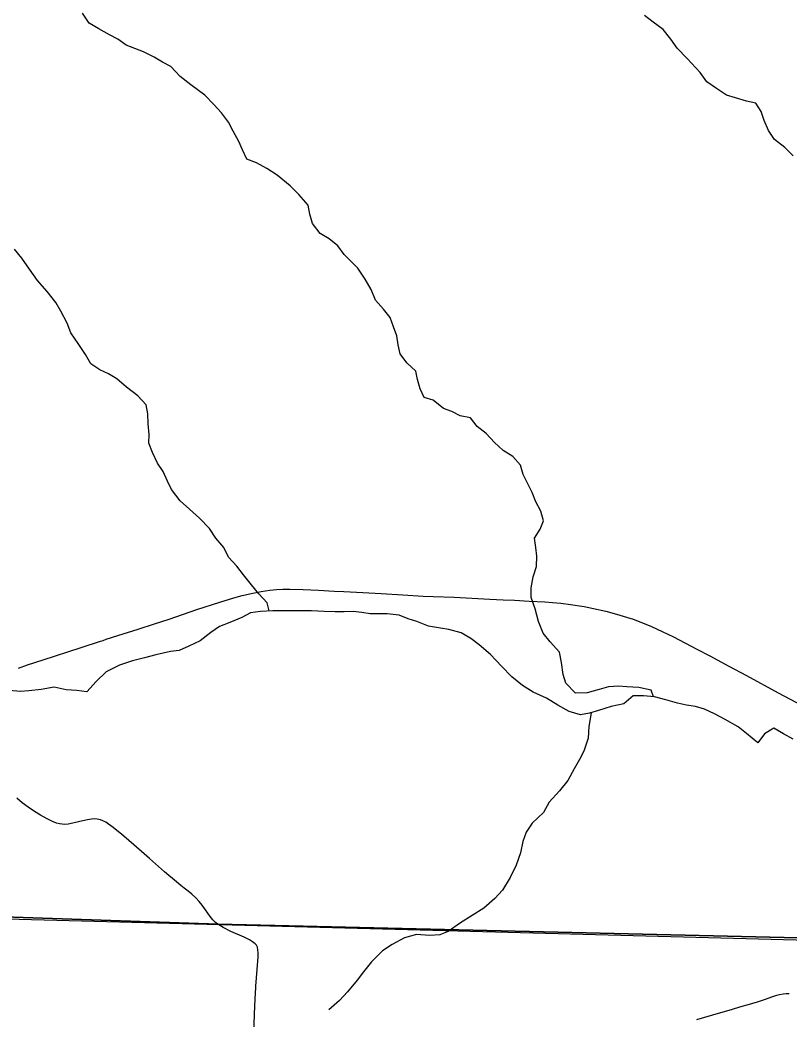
# Model space of a CAD drawing. Extents: x 0 to 34, y 0 to 22.
# Drawn here: x 26.11 to 26.994, y 16.564 to 17.712 of the extents above; entities that cross this region are included whole.
import ezdxf

# ---------------------------------------------------------------- set-up
doc = ezdxf.new("R2010")
doc.units = 0
for name, color, linetype in [('GM_X_Corporation', 7, 'Continuous'), ('GM_X_Minor_River', 7, 'Continuous'), ('GM_X_State_Route', 7, 'Continuous'), ('GM_X_Township_Road', 7, 'Continuous')]:
    doc.layers.add(name, color=color, linetype=linetype)

msp = doc.modelspace()

# ---------------------------------------------------------------- linework, layer by layer
at = {"layer": 'GM_X_Corporation'}
for points in [[(30.3167, 20.9), (25.1014, 20.9), (25.0988, 20.7425), (25.0847, 19.8351), (25.0701, 18.7696), (25.0668, 18.5474), (25.0619, 17.7438), (25.4012, 17.7333), (26.0747, 17.7146), (26.0759, 17.6934), (26.0745, 17.4524), (26.0677, 16.948), (26.0646, 16.863), (26.0683, 16.6823), (26.3378, 16.673), (27.0694, 16.6556)], [(27.0694, 16.6556), (26.3378, 16.673), (26.0683, 16.6823), (26.0646, 16.863), (26.0677, 16.948), (26.0745, 17.4524), (26.0759, 17.6934), (26.0747, 17.7146)]]:
    msp.add_lwpolyline(points, dxfattribs=at)
msp.add_lwpolyline([(26.0652, 16.6798), (27.0742, 16.6531), (27.0738, 16.6357), (27.0577, 15.6306), (26.0458, 15.6621)], close=True, dxfattribs=at)
at = {"layer": 'GM_X_Minor_River'}
for points in [[(26.7034, 17.0838), (26.7038, 17.096), (26.7029, 17.1058), (26.7013, 17.1164), (26.7077, 17.1267), (26.7117, 17.1366), (26.7086, 17.1476), (26.7029, 17.1581), (26.6986, 17.1691), (26.6932, 17.1796), (26.6882, 17.1898), (26.6851, 17.2004), (26.6763, 17.2105), (26.6653, 17.2172), (26.6554, 17.2266), (26.6459, 17.2367), (26.6352, 17.2449), (26.6279, 17.2547), (26.6158, 17.2572), (26.6063, 17.2621), (26.5968, 17.2654), (26.5847, 17.2751), (26.5744, 17.278), (26.5698, 17.2882), (26.5667, 17.2988), (26.5647, 17.3086), (26.5544, 17.318), (26.5468, 17.3285), (26.5444, 17.3387), (26.5432, 17.3489), (26.5393, 17.3595), (26.5354, 17.37), (26.5278, 17.3798), (26.5186, 17.3899), (26.5136, 17.4024), (26.5067, 17.4141), (26.4983, 17.4269), (26.4826, 17.4426), (26.4754, 17.4524), (26.4651, 17.4606), (26.4548, 17.4666), (26.446, 17.4782), (26.4429, 17.4888), (26.441, 17.499), (26.4303, 17.5114), (26.4203, 17.5215), (26.4055, 17.5335), (26.3937, 17.5413), (26.3816, 17.548), (26.3706, 17.5521), (26.3655, 17.5626), (26.3613, 17.5724), (26.3548, 17.5841), (26.3494, 17.5946), (26.3414, 17.6052), (26.3326, 17.6149), (26.3223, 17.6254), (26.3063, 17.6374), (26.2941, 17.6471), (26.2834, 17.6587), (26.2739, 17.6636), (26.2641, 17.6691), (26.2519, 17.6755), (26.2421, 17.6791), (26.2318, 17.6832), (26.2223, 17.6899), (26.2128, 17.6948), (26.2007, 17.7018), (26.1893, 17.7085), (26.1816, 17.7198)], [(26.9984, 17.556), (26.9889, 17.5654), (26.9771, 17.5747), (26.9702, 17.5849), (26.9652, 17.5966), (26.9617, 17.6068), (26.9555, 17.6165), (26.9449, 17.6187), (26.9324, 17.6227), (26.9218, 17.6257), (26.9104, 17.6331), (26.8994, 17.641), (26.8917, 17.6515), (26.8768, 17.6676), (26.8654, 17.6796), (26.8581, 17.6898), (26.849, 17.701), (26.8375, 17.7096), (26.8277, 17.7171)], [(26.3965, 17.0329), (26.3939, 17.0424), (26.3844, 17.0525), (26.3759, 17.063), (26.3668, 17.0743), (26.3591, 17.0844), (26.3496, 17.0946), (26.3442, 17.1059), (26.335, 17.1164), (26.3278, 17.1277), (26.3163, 17.1397), (26.3049, 17.1498), (26.2942, 17.1595), (26.2839, 17.1723), (26.2793, 17.1821), (26.2746, 17.193), (26.2681, 17.2028), (26.2624, 17.2149), (26.2581, 17.2258), (26.2584, 17.2357), (26.2572, 17.2478), (26.257, 17.2595), (26.2551, 17.2697), (26.2452, 17.2799), (26.2322, 17.29), (26.2212, 17.2997), (26.2117, 17.3053), (26.2018, 17.3101), (26.1915, 17.3168), (26.1854, 17.3274), (26.1766, 17.3401), (26.1682, 17.3526), (26.1643, 17.3635), (26.157, 17.3774), (26.1512, 17.3872), (26.1413, 17.4), (26.1302, 17.4128), (26.121, 17.4256), (26.1122, 17.4383), (26.1038, 17.4485)], [(26.8382, 16.9343), (26.8353, 16.9418), (26.8212, 16.9451), (26.8072, 16.9457), (26.7977, 16.9464), (26.7863, 16.9459), (26.7754, 16.9428), (26.7617, 16.9389), (26.7485, 16.9384), (26.7374, 16.9501), (26.7343, 16.9599), (26.7323, 16.9736), (26.7299, 16.9857), (26.7192, 16.9974), (26.7112, 17.0072), (26.7058, 17.0208), (26.7019, 17.0352), (26.6973, 17.0484), (26.6976, 17.0594), (26.6997, 17.072), (26.7034, 17.0838)], [(26.9987, 16.8854), (26.9876, 16.8918), (26.9762, 16.8981), (26.9656, 16.8916), (26.9581, 16.8813), (26.9448, 16.8922), (26.9353, 16.8997), (26.9204, 16.9083), (26.9082, 16.9147), (26.8968, 16.9199), (26.8862, 16.9232), (26.8759, 16.9246), (26.8657, 16.9268), (26.8524, 16.9309), (26.8391, 16.9342), (26.8266, 16.9352), (26.8145, 16.9355), (26.8039, 16.926), (26.7895, 16.9232), (26.7748, 16.9185), (26.7646, 16.9154), (26.7543, 16.9134), (26.741, 16.9175), (26.7281, 16.9246), (26.7151, 16.9328), (26.6999, 16.9395), (26.6874, 16.9474), (26.6752, 16.9572), (26.6633, 16.9696), (26.6507, 16.9828), (26.6377, 16.9941), (26.6282, 17.0012), (26.6168, 17.0076), (26.6027, 17.0116), (26.5933, 17.0131), (26.5796, 17.0156), (26.5659, 17.0208), (26.556, 17.0238), (26.5458, 17.0282), (26.5321, 17.0296), (26.5124, 17.0295), (26.5029, 17.0313), (26.4927, 17.0324), (26.4824, 17.0319), (26.4722, 17.0318), (26.4597, 17.0321), (26.4449, 17.0331), (26.4221, 17.0329), (26.4111, 17.0332), (26.4005, 17.0331), (26.3865, 17.0323), (26.3748, 17.0307), (26.365, 17.0253), (26.351, 17.0198), (26.3392, 17.0152), (26.3291, 17.0083), (26.317, 16.9987), (26.3038, 16.9925), (26.2928, 16.9875), (26.283, 16.9863), (26.2659, 16.9824), (26.2531, 16.9792), (26.2394, 16.9757), (26.2243, 16.9706), (26.2088, 16.9629), (26.1975, 16.9518), (26.1866, 16.94), (26.1752, 16.9414), (26.1631, 16.9421), (26.1491, 16.9454), (26.1343, 16.9426), (26.1199, 16.941), (26.1104, 16.9405), (26.0975, 16.9415)], [(26.7663, 16.9159), (26.7639, 16.9002), (26.7629, 16.8869), (26.758, 16.8717), (26.7528, 16.8622), (26.7468, 16.8515), (26.7397, 16.8382), (26.7299, 16.8263), (26.7183, 16.8133), (26.7115, 16.8015), (26.6984, 16.7889), (26.6916, 16.7786), (26.6879, 16.7679), (26.6853, 16.755), (26.6801, 16.7409), (26.6734, 16.7265), (26.6644, 16.712), (26.6558, 16.7024), (26.6429, 16.6913), (26.6297, 16.6828), (26.6162, 16.6744), (26.6022, 16.6644), (26.5924, 16.6609), (26.5806, 16.6601), (26.5655, 16.6611), (26.5518, 16.6572), (26.5375, 16.6498), (26.5265, 16.6422), (26.5141, 16.6299), (26.5047, 16.6181), (26.4976, 16.6085), (26.4863, 16.5952), (26.4773, 16.5852), (26.4649, 16.5745)]]:
    msp.add_lwpolyline(points, dxfattribs=at)
at = {"layer": 'GM_X_State_Route'}
msp.add_lwpolyline([(26.1082, 16.9671), (26.1187, 16.9709), (26.1364, 16.9769), (26.1506, 16.9815), (26.1648, 16.9859), (26.1802, 16.9908), (26.2026, 16.9981), (26.2055, 16.9991), (26.2089, 17.0004), (26.2225, 17.0048), (26.2456, 17.0121), (26.2644, 17.018), (26.2813, 17.0236), (26.3131, 17.0344), (26.3397, 17.043), (26.3558, 17.0479), (26.3653, 17.0506), (26.3775, 17.0535), (26.3873, 17.0553), (26.3972, 17.0567), (26.4046, 17.0575), (26.4121, 17.0578), (26.4202, 17.0579), (26.4352, 17.0576), (26.4532, 17.0567), (26.4712, 17.0556), (26.4823, 17.0551), (26.5041, 17.0542), (26.5252, 17.053), (26.55, 17.0515), (26.5735, 17.05), (26.5847, 17.0495), (26.6089, 17.0487), (26.6499, 17.0465), (26.6654, 17.0458), (26.6784, 17.0452), (26.6951, 17.0443), (26.7131, 17.0435), (26.7218, 17.0428), (26.7317, 17.0417), (26.7428, 17.0403), (26.7582, 17.0379), (26.7692, 17.0357), (26.7831, 17.0326), (26.7957, 17.0293), (26.8071, 17.0259), (26.8148, 17.0233), (26.8235, 17.0199), (26.8356, 17.0149), (26.8481, 17.0094), (26.8609, 17.0031), (26.8879, 16.9891), (26.9027, 16.9813), (26.9246, 16.9695), (26.9448, 16.9586), (26.9815, 16.9389), (27.0298, 16.9132)], dxfattribs=at)
at = {"layer": 'GM_X_Township_Road'}
for points in [[(26.338, 16.6725), (26.3347, 16.6749), (26.3317, 16.678), (26.3286, 16.6818), (26.3233, 16.6893), (26.3194, 16.6948), (26.3158, 16.6991), (26.3119, 16.7032), (26.3074, 16.7074), (26.3031, 16.7109), (26.2988, 16.7145), (26.2949, 16.7175), (26.2854, 16.7253), (26.2811, 16.7289), (26.2759, 16.7333), (26.2726, 16.7362), (26.2586, 16.7484), (26.2525, 16.7537), (26.232, 16.7718), (26.2268, 16.7762), (26.217, 16.7839), (26.2116, 16.788), (26.2086, 16.7901), (26.2053, 16.7918), (26.2024, 16.7929), (26.1988, 16.7936), (26.1957, 16.7939), (26.192, 16.7937), (26.1877, 16.793), (26.1786, 16.7908), (26.1708, 16.7889), (26.1653, 16.7879), (26.1616, 16.7876), (26.1585, 16.7878), (26.1554, 16.7882), (26.1518, 16.7892), (26.1472, 16.791), (26.141, 16.7939), (26.1334, 16.7982), (26.1266, 16.8024), (26.1194, 16.8073), (26.1125, 16.8125), (26.1064, 16.8176)], [(26.3776, 16.5094), (26.3774, 16.511), (26.3773, 16.5154), (26.3775, 16.521), (26.3783, 16.5377), (26.38, 16.5793), (26.3807, 16.5942), (26.3811, 16.5998), (26.3811, 16.6017), (26.3826, 16.6209), (26.3837, 16.6355), (26.3837, 16.6398), (26.3834, 16.6435), (26.3828, 16.6464), (26.3816, 16.6488), (26.3801, 16.6504), (26.3771, 16.6528), (26.3738, 16.6549), (26.3677, 16.6581), (26.3524, 16.6647), (26.3435, 16.6692), (26.3386, 16.6721), (26.338, 16.6725)], [(26.8879, 16.5634), (26.9063, 16.5688), (26.9288, 16.5755), (26.9372, 16.5779), (26.9484, 16.5811), (26.9574, 16.5836), (26.9667, 16.5868), (26.9741, 16.5895), (26.9799, 16.5914), (26.9829, 16.5921), (26.9869, 16.593), (26.9907, 16.5934), (26.994, 16.5932)]]:
    msp.add_lwpolyline(points, dxfattribs=at)

doc.saveas('drawing.dxf')
